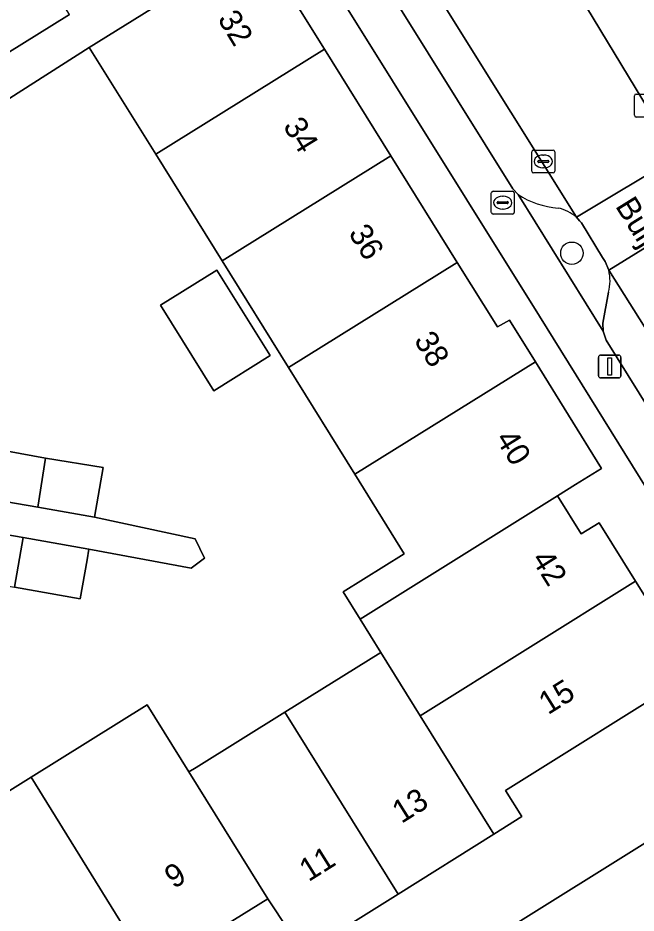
# Model space of a CAD drawing. Extents: x 159279 to 160377, y 384531 to 385888.
# Drawn here: x 159863.46 to 159890.49, y 385208.5 to 385247.64 of the extents above; entities that cross this region are included whole.
import ezdxf

# ---------------------------------------------------------------- set-up
doc = ezdxf.new("R2010")
doc.units = 0
for name, color, linetype in [('IMGEO_Boom', 7, 'Continuous'), ('IMGEO_Brandkraan', 7, 'Continuous'), ('IMGEO_Erf', 7, 'Continuous'), ('IMGEO_Kolk', 7, 'Continuous'), ('IMGEO_Lichtmast', 7, 'Continuous'), ('IMGEO_Openbare_ruimte_label', 7, 'Continuous'), ('IMGEO_Pand', 7, 'Continuous'), ('IMGEO_Pand_nummerreeks', 7, 'Continuous'), ('IMGEO_Parkeervlak_open', 7, 'Continuous'), ('IMGEO_Rijbaan_lokaal_open', 7, 'Continuous'), ('IMGEO_Voetpad_open', 7, 'Continuous')]:
    doc.layers.add(name, color=color, linetype=linetype)

msp = doc.modelspace()

# ---------------------------------------------------------------- linework, layer by layer
at = {"layer": 'IMGEO_Boom'}
msp.add_circle((159887.685, 385237.355), 0.489, dxfattribs=at)
at = {"layer": 'IMGEO_Brandkraan'}
for p, q in [((159884.162, 385239.14), (159884.162, 385239.992)), ((159884.237, 385240.066), (159885.089, 385240.066)), ((159885.163, 385239.992), (159885.163, 385239.14)), ((159884.421, 385239.56), (159884.421, 385239.572)), ((159884.859, 385239.523), (159884.461, 385239.523)), ((159884.464, 385239.609), (159884.862, 385239.609)), ((159884.65, 385239.846), (159884.675, 385239.846)), ((159884.905, 385239.572), (159884.905, 385239.56)), ((159884.673, 385239.286), (159884.648, 385239.286)), ((159885.089, 385239.066), (159884.237, 385239.066))]:
    msp.add_line(p, q, dxfattribs=at)
for points in [[(159884.162, 385239.14), (159884.162, 385239.992)], [(159884.237, 385240.066), (159885.089, 385240.066)], [(159885.163, 385239.992), (159885.163, 385239.14)], [(159885.089, 385239.066), (159884.237, 385239.066)]]:
    msp.add_lwpolyline(points, dxfattribs=at)
for centre, radius, start, end in [((159884.239, 385239.99), 0.0765, 91.552, 178.448), ((159884.239, 385239.99), 0.0765, 91.552, 178.448), ((159885.087, 385239.99), 0.0765, 1.552, 88.448), ((159885.087, 385239.99), 0.0765, 1.552, 88.448), ((159884.461, 385239.569), 0.0403, 85.8775, 175.7526), ((159884.458, 385239.559), 0.0366, 178.938, 274.7102), ((159884.862, 385239.566), 0.043, 264.8664, 352.4533), ((159884.866, 385239.571), 0.0386, 1.7309, 96.639), ((159884.239, 385239.142), 0.0765, 181.552, 268.448), ((159884.239, 385239.142), 0.0765, 181.552, 268.448), ((159885.087, 385239.142), 0.0765, 271.552, 358.448), ((159885.087, 385239.142), 0.0765, 271.552, 358.448)]:
    msp.add_arc(centre, radius, start, end, dxfattribs=at)
for centre, major_axis, ratio, start_param, end_param in [((159884.649, 385239.566), (-0.387, 0.002), 0.722429, 4.712389, 7.853982), ((159884.674, 385239.566), (-0.39, 0.002), 0.717154, 1.570796, 4.712389)]:
    msp.add_ellipse(centre, major_axis=major_axis, ratio=ratio, start_param=start_param, end_param=end_param, dxfattribs=at)
at = {"layer": 'IMGEO_Erf'}
for points in [[(159860.003, 385256.93), (159857.148, 385261.498), (159854.292, 385266.066), (159852.888, 385265.188), (159851.418, 385267.539), (159848.881, 385265.953), (159847.453, 385268.238), (159845.137, 385266.79), (159847.998, 385262.214), (159843.017, 385259.1), (159847.279, 385252.386), (159851.247, 385245.67), (159853.192, 385246.838), (159856.178, 385241.864), (159865.714, 385247.794), (159864.335, 385250), (159862.859, 385252.361)], [(159869.696, 385235.078), (159872.155, 385236.614), (159874.49, 385232.878), (159872.031, 385231.341)]]:
    msp.add_lwpolyline(points, close=True, dxfattribs=at)
for points in [[(159874.554, 385250), (159876.87, 385246.277), (159879.772, 385241.613), (159882.675, 385236.948), (159884.428, 385234.13), (159884.952, 385234.433), (159886.091, 385232.602), (159888.985, 385227.949), (159887.839, 385227.236), (159887.052, 385226.744), (159888.091, 385225.08), (159888.879, 385225.571), (159890.472, 385223.02), (159892.987, 385218.993), (159884.787, 385213.871), (159885.503, 385212.727), (159884.271, 385211.955), (159880.084, 385209.331), (159875.962, 385206.747), (159877.981, 385203.506), (159897.868, 385215.935), (159886.273, 385234.601), (159876.665, 385250)], [(159858.936, 385211.274), (159864.037, 385214.447), (159869.117, 385217.607), (159870.939, 385214.678), (159871.258, 385214.876), (159875.135, 385217.287), (159879.331, 385219.897), (159878.423, 385221.356), (159877.682, 385222.547), (159880.356, 385224.209), (159878.191, 385227.689), (159875.29, 385232.354), (159872.388, 385237.019), (159869.486, 385241.684), (159866.584, 385246.349), (159857.046, 385240.274)], [(159861.498, 385228.979), (159864.676, 385228.4), (159867.193, 385227.989), (159866.814, 385225.815), (159871.212, 385224.866), (159871.618, 385224.021), (159871.043, 385223.582), (159866.566, 385224.42), (159866.484, 385223.956), (159866.188, 385222.249), (159863.311, 385222.75)], [(159848.178, 385190.971), (159875.306, 385207.741), (159874.392, 385209.127), (159869.284, 385205.966), (159864.176, 385202.805), (159859.068, 385199.644)]]:
    msp.add_lwpolyline(points, dxfattribs=at)
at = {"layer": 'IMGEO_Kolk'}
for p, q in [((159890.417, 385243.384), (159890.417, 385244.236)), ((159890.492, 385244.31), (159891.344, 385244.31)), ((159891.344, 385243.31), (159890.492, 385243.31)), ((159886.007, 385241.867), (159886.859, 385241.867)), ((159885.932, 385240.941), (159885.932, 385241.793)), ((159886.42, 385241.647), (159886.445, 385241.647)), ((159886.933, 385241.793), (159886.933, 385240.941)), ((159886.191, 385241.361), (159886.191, 385241.373)), ((159886.629, 385241.324), (159886.231, 385241.324)), ((159886.234, 385241.41), (159886.632, 385241.41)), ((159886.443, 385241.087), (159886.418, 385241.087)), ((159886.675, 385241.373), (159886.675, 385241.361)), ((159886.859, 385240.867), (159886.007, 385240.867))]:
    msp.add_line(p, q, dxfattribs=at)
for points in [[(159890.417, 385243.384), (159890.417, 385244.236)], [(159890.492, 385244.31), (159891.344, 385244.31)], [(159891.344, 385243.31), (159890.492, 385243.31)], [(159886.007, 385241.867), (159886.859, 385241.867)], [(159885.932, 385240.941), (159885.932, 385241.793)], [(159886.933, 385241.793), (159886.933, 385240.941)], [(159886.859, 385240.867), (159886.007, 385240.867)]]:
    msp.add_lwpolyline(points, dxfattribs=at)
for centre, radius, start, end in [((159890.494, 385244.234), 0.0765, 91.552, 178.448), ((159890.494, 385244.234), 0.0765, 91.552, 178.448), ((159890.494, 385243.386), 0.0765, 181.552, 268.448), ((159890.494, 385243.386), 0.0765, 181.552, 268.448), ((159886.009, 385241.791), 0.0765, 91.552, 178.448), ((159886.009, 385241.791), 0.0765, 91.552, 178.448), ((159886.857, 385241.791), 0.0765, 1.552, 88.448), ((159886.857, 385241.791), 0.0765, 1.552, 88.448), ((159886.231, 385241.37), 0.0403, 85.8775, 175.7526), ((159886.228, 385241.36), 0.0366, 178.938, 274.7102), ((159886.632, 385241.367), 0.043, 264.8664, 352.4533), ((159886.636, 385241.372), 0.0386, 1.7309, 96.639), ((159886.009, 385240.943), 0.0765, 181.552, 268.448), ((159886.009, 385240.943), 0.0765, 181.552, 268.448), ((159886.857, 385240.943), 0.0765, 271.552, 358.448), ((159886.857, 385240.943), 0.0765, 271.552, 358.448)]:
    msp.add_arc(centre, radius, start, end, dxfattribs=at)
for centre, major_axis, ratio, start_param, end_param in [((159886.419, 385241.367), (-0.387, 0.002), 0.722429, 4.712389, 7.853982), ((159886.444, 385241.367), (-0.39, 0.002), 0.717154, 1.570796, 4.712389)]:
    msp.add_ellipse(centre, major_axis=major_axis, ratio=ratio, start_param=start_param, end_param=end_param, dxfattribs=at)
at = {"layer": 'IMGEO_Lichtmast'}
for p, q in [((159888.941, 385232.901), (159889.731, 385232.901)), ((159889.731, 385232.901), (159888.941, 385232.901)), ((159888.841, 385232.001), (159888.841, 385232.801)), ((159888.841, 385232.801), (159888.841, 385232.001)), ((159889.831, 385232.801), (159889.831, 385232.001)), ((159889.831, 385232.001), (159889.831, 385232.801)), ((159889.731, 385231.901), (159888.941, 385231.901)), ((159888.941, 385231.901), (159889.731, 385231.901))]:
    msp.add_line(p, q, dxfattribs=at)
msp.add_lwpolyline([(159889.261, 385232.776), (159889.411, 385232.776), (159889.411, 385232.026), (159889.261, 385232.026), (159889.261, 385232.776)], dxfattribs=at)
for centre, start, end in [((159888.941, 385232.801), 90, 180), ((159888.941, 385232.801), 90, 180), ((159889.731, 385232.801), 0, 90), ((159889.731, 385232.801), 360, 90), ((159888.941, 385232.001), 180, 270), ((159888.941, 385232.001), 180, 270), ((159889.731, 385232.001), 270, 0), ((159889.731, 385232.001), 270, 0)]:
    msp.add_arc(centre, 0.1, start, end, dxfattribs=at)
at = {"layer": 'IMGEO_Pand'}
for points in [[(159876.87, 385246.277), (159874.554, 385250), (159873.968, 385250.942), (159872.453, 385250), (159869.723, 385248.302), (159866.584, 385246.349), (159869.486, 385241.684)], [(159879.772, 385241.613), (159876.87, 385246.277), (159869.486, 385241.684), (159872.388, 385237.019)], [(159872.388, 385237.019), (159875.29, 385232.354), (159882.675, 385236.948), (159879.772, 385241.613)], [(159886.091, 385232.602), (159884.952, 385234.433), (159884.428, 385234.13), (159882.675, 385236.948), (159875.29, 385232.354), (159878.191, 385227.689)], [(159872.031, 385231.341), (159874.49, 385232.878), (159872.155, 385236.614), (159869.696, 385235.078)], [(159887.052, 385226.744), (159887.839, 385227.236), (159888.985, 385227.949), (159886.091, 385232.602), (159878.191, 385227.689), (159880.356, 385224.209), (159877.682, 385222.547), (159878.423, 385221.356)], [(159864.676, 385228.4), (159861.498, 385228.979), (159861.472, 385228.984), (159861.094, 385226.811), (159864.333, 385226.247)], [(159864.676, 385228.4), (159864.333, 385226.247), (159866.814, 385225.815), (159867.193, 385227.989)], [(159890.472, 385223.02), (159888.879, 385225.571), (159888.091, 385225.08), (159887.052, 385226.744), (159878.423, 385221.356), (159879.331, 385219.897), (159881.049, 385217.136)], [(159863.689, 385224.921), (159860.803, 385225.423), (159860.425, 385223.252), (159863.311, 385222.75)], [(159866.484, 385223.956), (159866.566, 385224.42), (159863.689, 385224.921), (159863.311, 385222.75), (159866.188, 385222.249)], [(159884.271, 385211.955), (159885.503, 385212.727), (159884.787, 385213.871), (159892.987, 385218.993), (159890.472, 385223.02), (159881.049, 385217.136)], [(159879.331, 385219.897), (159875.135, 385217.287), (159880.084, 385209.331), (159884.271, 385211.955), (159881.049, 385217.136)], [(159870.939, 385214.678), (159869.117, 385217.607), (159864.037, 385214.447), (159869.284, 385205.966), (159874.392, 385209.127)], [(159875.135, 385217.287), (159871.258, 385214.876), (159870.939, 385214.678), (159874.392, 385209.127), (159875.306, 385207.741), (159875.962, 385206.747), (159880.084, 385209.331)], [(159864.037, 385214.447), (159858.936, 385211.274), (159864.176, 385202.805), (159869.284, 385205.966)]]:
    msp.add_lwpolyline(points, close=True, dxfattribs=at)
at = {"layer": 'IMGEO_Parkeervlak_open'}
for points in [[(159869.009, 385279), (159869.372, 385278.416), (159874.85, 385269.744), (159880.066, 385261.765), (159892.289, 385241.572), (159892.193, 385242.217), (159892.431, 385243.575)], [(159887.881, 385238.926), (159864.912, 385275.672), (159864.946, 385274.805), (159864.713, 385273.472), (159864.692, 385273.407), (159864.677, 385273.341), (159864.668, 385273.273), (159864.665, 385273.205), (159864.668, 385273.137), (159864.678, 385273.069), (159864.693, 385273.003), (159864.714, 385272.938), (159864.741, 385272.875), (159864.773, 385272.815), (159864.811, 385272.758), (159864.841, 385272.719), (159874.69, 385256.883)], [(159877.682, 385253.796), (159877.519, 385252.905), (159877.663, 385252.15), (159878.164, 385251.299), (159878.975, 385250), (159885.109, 385240.177), (159885.33, 385239.926)], [(159902.355, 385215.889), (159889.293, 385236.61)], [(159889.282, 385235.655), (159889.044, 385234.297), (159889.057, 385233.948), (159889.18, 385233.547), (159900.246, 385215.792)]]:
    msp.add_lwpolyline(points, dxfattribs=at)
for centre, radius, start, end in [((159887.367, 385243.04), 3.722, 236.8063, 265.539), ((159886.755, 385237.688), 1.673, 47.7113, 78.8735), ((159887.58, 385236.152), 1.773, 343.7194, 14.9607)]:
    msp.add_arc(centre, radius, start, end, dxfattribs=at)
at = {"layer": 'IMGEO_Rijbaan_lokaal_open'}
for points in [[(159892.289, 385241.572), (159880.066, 385261.765), (159874.85, 385269.744), (159869.372, 385278.416), (159864.912, 385275.672), (159887.881, 385238.926)], [(159889.293, 385236.61), (159893.71, 385239.344), (159893.588, 385239.473), (159893.339, 385239.872), (159892.539, 385241.123), (159892.329, 385241.471), (159892.289, 385241.572), (159887.881, 385238.926), (159888.022, 385238.771), (159888.106, 385238.678), (159889.03, 385237.168), (159889.136, 385236.999)]]:
    msp.add_lwpolyline(points, close=True, dxfattribs=at)
msp.add_lwpolyline([(159908.185, 385216.585), (159906.928, 385218.14), (159906.682, 385218.533), (159893.71, 385239.344), (159889.293, 385236.61), (159902.355, 385215.889), (159905.328, 385212.168), (159907.836, 385209.423), (159908.768, 385208.518), (159910.945, 385206.541), (159911.623, 385205.993), (159916.146, 385202.88), (159919.016, 385207.005), (159915.865, 385209.176)], dxfattribs=at)
at = {"layer": 'IMGEO_Voetpad_open'}
for points in [[(159860.911, 385279.229), (159858.302, 385283.419), (159857.525, 385284.725), (159854.654, 385285.32), (159874.585, 385253.337), (159875.488, 385251.889), (159876.665, 385250), (159886.273, 385234.601), (159897.868, 385215.935), (159901.229, 385211.553), (159905.522, 385207.774), (159905.738, 385207.626), (159925.993, 385193.712), (159926.338, 385193.522)], [(159865.714, 385247.794), (159856.178, 385241.864), (159854.233, 385240.696), (159851.247, 385245.67), (159847.279, 385252.386)], [(159900.246, 385215.792), (159889.18, 385233.547), (159889.057, 385233.948), (159885.33, 385239.926), (159885.109, 385240.177), (159878.975, 385250)], [(159857.046, 385240.274), (159866.584, 385246.349), (159869.723, 385248.302)], [(159885.33, 385239.926), (159889.057, 385233.948), (159889.044, 385234.297), (159889.282, 385235.655)], [(159889.293, 385236.61), (159889.136, 385236.999), (159889.03, 385237.168), (159888.106, 385238.678), (159888.022, 385238.771), (159887.881, 385238.926)], [(159860.803, 385225.423), (159863.689, 385224.921), (159866.566, 385224.42), (159871.043, 385223.582), (159871.618, 385224.021), (159871.212, 385224.866), (159866.814, 385225.815), (159864.333, 385226.247), (159861.094, 385226.811)]]:
    msp.add_lwpolyline(points, dxfattribs=at)
msp.add_lwpolyline([(159883.226, 385194.945), (159882.392, 385196.335), (159880.362, 385199.671), (159889.853, 385205.588), (159891.924, 385202.267), (159896.777, 385194.565), (159897.854, 385195.244), (159898.65, 385196.398), (159898.018, 385196.834), (159901.11, 385201.318), (159905.522, 385207.774), (159901.229, 385211.553), (159897.868, 385215.935), (159877.981, 385203.506), (159875.962, 385206.747), (159875.306, 385207.741), (159848.178, 385190.971), (159849.402, 385189.422), (159873.789, 385204.573), (159876.435, 385200.263), (159879.641, 385195.041), (159855.694, 385180.077), (159856.768, 385178.491)], close=True, dxfattribs=at)
for centre, radius, start, end in [((159887.367, 385243.04), 3.722, 236.8063, 265.539), ((159886.755, 385237.688), 1.673, 47.7113, 78.8735), ((159887.58, 385236.152), 1.773, 343.7194, 14.9607)]:
    msp.add_arc(centre, radius, start, end, dxfattribs=at)

# ---------------------------------------------------------------- texts
at = {"layer": 'IMGEO_Openbare_ruimte_label'}
msp.add_text('Buijs Ballotstraat', height=1, rotation=301.8778, dxfattribs=at).set_placement((159889.56, 385239.417))
at = {"layer": 'IMGEO_Pand_nummerreeks'}
for s, rotation, p in [('32', 301.4441, (159872.169, 385247.599)), ('34', 301.4441, (159875.032, 385242.915)), ('36', 301.4441, (159877.894, 385238.235)), ('38', 301.4441, (159880.758, 385233.551)), ('40', 301.8792, (159884.317, 385229.243)), ('42', 301.988, (159885.889, 385223.981)), ('15', 31.9903, (159886.641, 385217.152)), ('13', 32.0791, (159880.233, 385212.398)), ('11', 32.0799, (159876.173, 385209.854)), ('9', 31.7533, (159870.278, 385209.545))]:
    msp.add_text(s, height=1, rotation=rotation, dxfattribs=at).set_placement(p)

doc.saveas('drawing.dxf')
